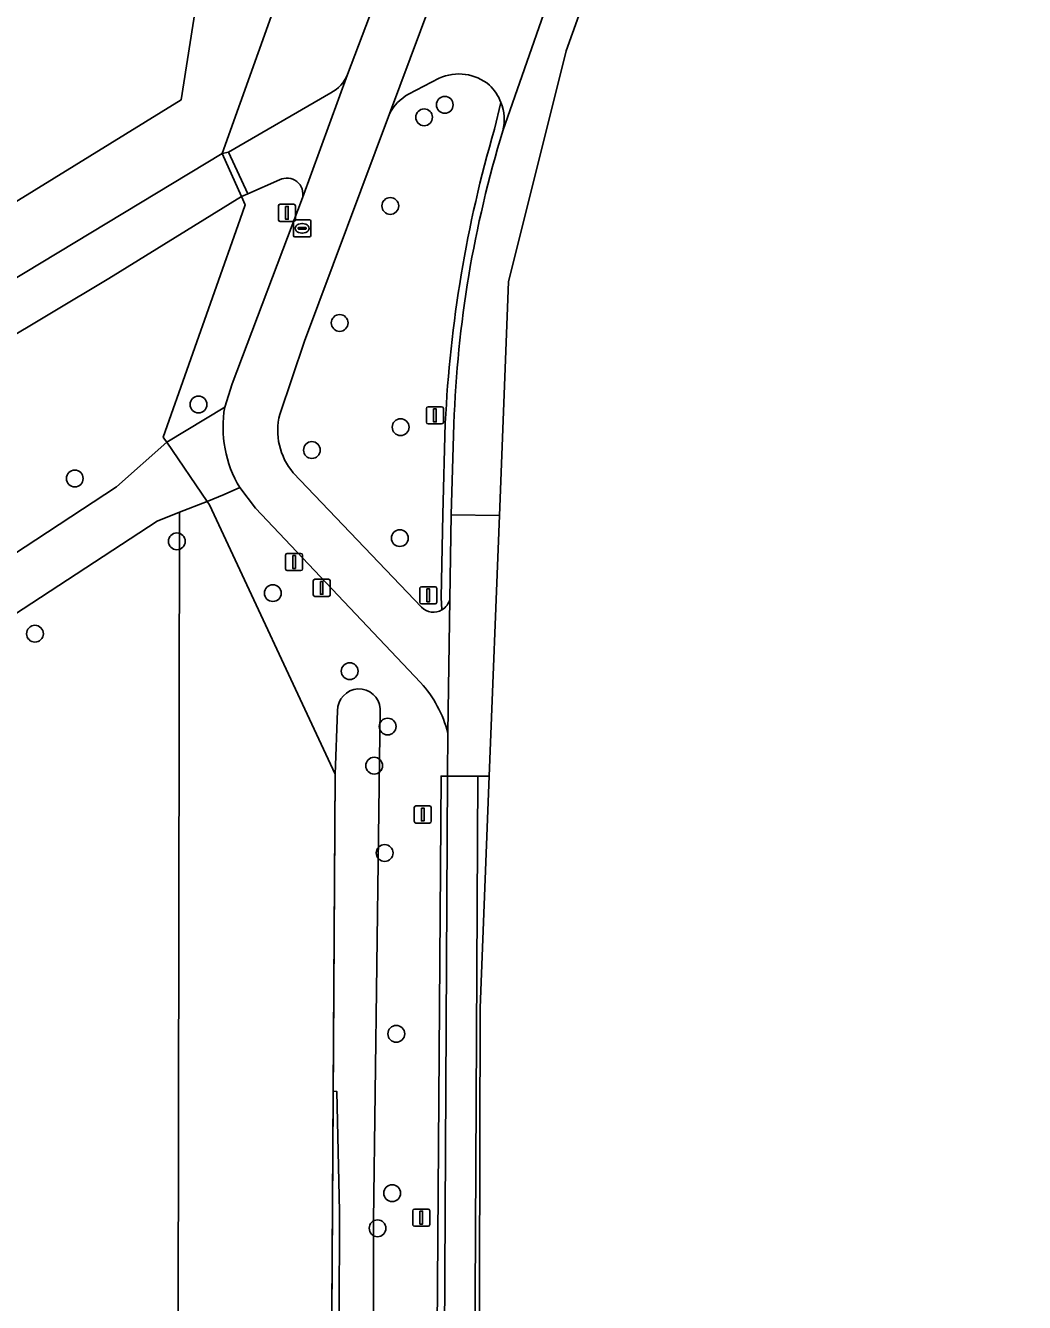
# Model space of a CAD drawing. Extents: x 161483 to 162250, y 379484 to 380833.
# Drawn here: x 162136.4 to 162194.6, y 380095.3 to 380169.7 of the extents above; entities that cross this region are included whole.
import ezdxf

# ---------------------------------------------------------------- set-up
doc = ezdxf.new("R2010")
doc.units = 0
for name, color, linetype in [('IMGEO_Berm_open', 7, 'Continuous'), ('IMGEO_Boom', 7, 'Continuous'), ('IMGEO_Fietspad_gesloten', 7, 'Continuous'), ('IMGEO_Gemengd_bos', 7, 'Continuous'), ('IMGEO_Groenvoorziening', 7, 'Continuous'), ('IMGEO_Hek', 7, 'Continuous'), ('IMGEO_Lichtmast', 7, 'Continuous'), ('IMGEO_Loofbos', 7, 'Continuous'), ('IMGEO_Parkeervlak_open', 7, 'Continuous'), ('IMGEO_Rijbaan_lokaal_gesloten', 7, 'Continuous'), ('IMGEO_Rijbaan_lokaal_open', 7, 'Continuous'), ('IMGEO_Rioolput', 7, 'Continuous'), ('IMGEO_Verkeersbordpaal', 7, 'Continuous'), ('IMGEO_Verkeerseiland_open', 7, 'Continuous'), ('IMGEO_Voetpad_open', 7, 'Continuous'), ('IMGEO_Waterloop', 7, 'Continuous')]:
    doc.layers.add(name, color=color, linetype=linetype)

msp = doc.modelspace()

# ---------------------------------------------------------------- linework, layer by layer
at = {"layer": 'IMGEO_Berm_open'}
for points in [[(162164.08, 380165.246), (162163.704, 380163.695)], [(162160.841, 380146.553), (162160.687, 380141.24), (162160.608, 380136.398), (162160.645, 380135.685)], [(162161.107, 380136.318), (162161.187, 380141.229), (162161.34, 380146.526)]]:
    msp.add_lwpolyline(points, dxfattribs=at)
msp.add_lwpolyline([(162160.969, 380126.003), (162160.596, 380126.006), (162160.077, 380053.394), (162160.577, 380053.394)], close=True, dxfattribs=at)
for centre, radius, start, end in [((162161.467, 380164.235), 2.802, 346.82045, 21.15334), ((162234.596, 380143.045), 73.839, 163.75963, 177.27671), ((162227.24, 380144.278), 65.938, 162.96393, 178.04611), ((162160.152, 380136.53), 0.978, 300.26318, 347.48856)]:
    msp.add_arc(centre, radius, start, end, dxfattribs=at)
at = {"layer": 'IMGEO_Boom'}
for centre in [(162160.808, 380165.109), (162159.604, 380164.38), (162157.637, 380159.216), (162154.69, 380152.4), (162146.471, 380147.647), (162158.238, 380146.33), (162153.072, 380144.995), (162139.264, 380143.34), (162145.209, 380139.677), (162158.19, 380139.868), (162150.8, 380136.662), (162136.947, 380134.296), (162155.273, 380132.117), (162157.483, 380128.886), (162156.699, 380126.607), (162157.308, 380121.522), (162157.985, 380110.985), (162157.747, 380101.704), (162156.897, 380099.66)]:
    msp.add_circle(centre, 0.489, dxfattribs=at)
at = {"layer": 'IMGEO_Fietspad_gesloten'}
for points in [[(162194.561, 380272.629), (162190.704, 380262.108), (162187.523, 380253.529), (162186.98, 380252.063), (162181.219, 380236.527), (162177.856, 380227.313), (162173.184, 380214.881), (162169.393, 380204.712), (162165.203, 380193.41), (162155.142, 380166.866), (162152.525, 380159.679), (162148.428, 380148.849), (162148, 380147.5)], [(162151.196, 380147.07), (162152.64, 380151.346), (162157.592, 380164.591), (162160.004, 380171.02), (162168.924, 380194.774), (162171.341, 380201.269)], [(162159.456, 380135.84), (162151.986, 380143.674)], [(162148.875, 380142.806), (162149.794, 380141.617), (162159.405, 380131.445)], [(162160.987, 380128.526), (162161.107, 380136.318)]]:
    msp.add_lwpolyline(points, dxfattribs=at)
for centre, radius, start, end in [((162154.714, 380146.323), 6.816, 170.05591, 211.06251), ((162154.911, 380146.144), 3.829, 166.01176, 220.17947), ((162160.152, 380136.53), 0.978, 300.26318, 347.48856), ((162160.15, 380136.529), 0.978, 224.78074, 300.36469), ((162154.368, 380126.827), 6.833, 14.39639, 42.51602)]:
    msp.add_arc(centre, radius, start, end, dxfattribs=at)
at = {"layer": 'IMGEO_Gemengd_bos'}
msp.add_lwpolyline([(162103.507, 379717.849), (162182.52, 379737.684), (162179.316, 379745.775), (162175.644, 379754.709), (162153.126, 379809.489), (162146.455, 379827.243), (162145.977, 379844.576), (162145.908, 379864.833), (162144.304, 379875.026), (162144.386, 379878.92), (162145.085, 380030.263), (162131.293, 380032.411), (162090.516, 380038.762), (162096.792, 380077.739), (162126.584, 380073.203), (162136.341, 380071.798), (162145.255, 380070.515), (162145.372, 380141.369), (162144.066, 380140.861), (162032.063, 380067.539)], dxfattribs=at)
msp.add_lwpolyline([(162154.317, 380107.655), (162154.429, 380126.123), (162147.102, 380141.805), (162146.967, 380142.003), (162145.372, 380141.369), (162145.255, 380070.515), (162154.085, 380069.244)], close=True, dxfattribs=at)
at = {"layer": 'IMGEO_Groenvoorziening'}
for points in [[(162155.142, 380166.866), (162165.203, 380193.41), (162163.367, 380197.15), (162160.347, 380197.75), (162160.229, 380196.927), (162147.853, 380162.262), (162148.213, 380162.347), (162154.173, 380165.803)], [(162160.487, 380166.651), (162158.69, 380165.727)], [(162163.704, 380163.695), (162164.08, 380165.246)], [(162157.592, 380164.591), (162152.64, 380151.346), (162151.196, 380147.07)], [(162151.192, 380160.735), (162149.344, 380159.931), (162148.972, 380159.764), (162149.185, 380159.29), (162148.887, 380158.445), (162144.413, 380145.747), (162144.493, 380145.63), (162144.617, 380145.448), (162148, 380147.5), (162148.428, 380148.849), (162152.525, 380159.679)], [(162160.645, 380135.685), (162160.608, 380136.398), (162160.687, 380141.24), (162160.841, 380146.553)], [(162151.986, 380143.674), (162159.456, 380135.84)], [(162149.794, 380141.617), (162148.875, 380142.806), (162147.961, 380142.41), (162146.967, 380142.003), (162147.102, 380141.805), (162154.429, 380126.123), (162154.57, 380129.81)], [(162159.405, 380131.445), (162149.794, 380141.617)], [(162157.049, 380129.922), (162156.662, 380100.096), (162156.624, 380052.133), (162154.526, 380052.388), (162154.578, 380069.173), (162154.676, 380100.646), (162154.518, 380107.628), (162154.317, 380107.655), (162154.085, 380069.244), (162153.987, 380053.145), (162153.974, 380052.332), (162153.97, 380052.071), (162154.68, 380052.002), (162158.345, 380051.511), (162160.577, 380053.394), (162160.077, 380053.394), (162160.596, 380126.006), (162160.969, 380126.003), (162160.987, 380128.526)]]:
    msp.add_lwpolyline(points, dxfattribs=at)
msp.add_lwpolyline([(162141.701, 380142.853), (162144.617, 380145.448), (162144.493, 380145.63), (162144.413, 380145.747), (162148.887, 380158.445), (162149.185, 380159.29), (162148.972, 380159.764), (162141.241, 380154.993), (162101.852, 380131.396), (162100.821, 380132.884), (162084.164, 380121.943), (162075.144, 380116.117), (162082.944, 380104.247)], close=True, dxfattribs=at)
for centre, radius, start, end in [((162153.205, 380167.659), 2.093, 297.55204, 337.74517), ((162161.635, 380164.158), 2.745, 49.85038, 114.73146), ((162161.471, 380164.233), 2.799, 21.22157, 46.28937), ((162160.122, 380163.245), 2.866, 119.97234, 151.97666), ((162234.596, 380143.045), 73.839, 163.75963, 177.27671), ((162151.614, 380159.899), 0.937, 346.44224, 116.78536), ((162154.911, 380146.144), 3.829, 166.01176, 220.17947), ((162160.15, 380136.529), 0.978, 224.78074, 300.36469), ((162155.811, 380129.839), 1.241, 3.82563, 181.34805), ((162154.368, 380126.827), 6.833, 14.39639, 42.51602)]:
    msp.add_arc(centre, radius, start, end, dxfattribs=at)
at = {"layer": 'IMGEO_Hek'}
for points in [[(162147.853, 380162.262), (162160.229, 380196.927)], [(162148.972, 380159.764), (162147.853, 380162.262)], [(162148.887, 380158.445), (162149.185, 380159.29), (162148.972, 380159.764)], [(162148.887, 380158.445), (162144.413, 380145.747), (162144.493, 380145.63)], [(162144.493, 380145.63), (162144.617, 380145.448)], [(162144.617, 380145.448), (162146.967, 380142.003)], [(162146.967, 380142.003), (162147.102, 380141.805), (162154.429, 380126.123), (162154.085, 380069.244)]]:
    msp.add_lwpolyline(points, dxfattribs=at)
at = {"layer": 'IMGEO_Lichtmast'}
for p, q in [((162151.124, 380158.415), (162151.124, 380159.215)), ((162151.124, 380159.215), (162151.124, 380158.415)), ((162151.224, 380159.315), (162152.014, 380159.315)), ((162152.014, 380159.315), (162151.224, 380159.315)), ((162152.114, 380159.215), (162152.114, 380158.415)), ((162152.114, 380158.415), (162152.114, 380159.215)), ((162152.014, 380158.315), (162151.224, 380158.315)), ((162151.224, 380158.315), (162152.014, 380158.315)), ((162159.738, 380146.614), (162159.738, 380147.414)), ((162159.738, 380147.414), (162159.738, 380146.614)), ((162159.838, 380147.514), (162160.628, 380147.514)), ((162160.628, 380147.514), (162159.838, 380147.514)), ((162160.728, 380147.414), (162160.728, 380146.614)), ((162160.728, 380146.614), (162160.728, 380147.414)), ((162160.628, 380146.514), (162159.838, 380146.514)), ((162159.838, 380146.514), (162160.628, 380146.514)), ((162151.54, 380138.073), (162151.54, 380138.873)), ((162151.54, 380138.873), (162151.54, 380138.073)), ((162151.64, 380138.973), (162152.43, 380138.973)), ((162152.43, 380138.973), (162151.64, 380138.973)), ((162152.53, 380138.873), (162152.53, 380138.073)), ((162152.53, 380138.073), (162152.53, 380138.873)), ((162152.43, 380137.973), (162151.64, 380137.973)), ((162151.64, 380137.973), (162152.43, 380137.973)), ((162159.132, 380124.267), (162159.922, 380124.267)), ((162159.922, 380124.267), (162159.132, 380124.267)), ((162159.032, 380123.367), (162159.032, 380124.167)), ((162159.032, 380124.167), (162159.032, 380123.367)), ((162160.022, 380124.167), (162160.022, 380123.367)), ((162160.022, 380123.367), (162160.022, 380124.167)), ((162159.922, 380123.267), (162159.132, 380123.267)), ((162159.132, 380123.267), (162159.922, 380123.267)), ((162158.943, 380099.882), (162158.943, 380100.682)), ((162158.943, 380100.682), (162158.943, 380099.882)), ((162159.043, 380100.782), (162159.833, 380100.782)), ((162159.833, 380100.782), (162159.043, 380100.782)), ((162159.933, 380100.682), (162159.933, 380099.882)), ((162159.933, 380099.882), (162159.933, 380100.682)), ((162159.833, 380099.782), (162159.043, 380099.782)), ((162159.043, 380099.782), (162159.833, 380099.782))]:
    msp.add_line(p, q, dxfattribs=at)
for points in [[(162151.544, 380159.19), (162151.694, 380159.19), (162151.694, 380158.44), (162151.544, 380158.44), (162151.544, 380159.19)], [(162160.158, 380147.389), (162160.308, 380147.389), (162160.308, 380146.639), (162160.158, 380146.639), (162160.158, 380147.389)], [(162151.96, 380138.848), (162152.11, 380138.848), (162152.11, 380138.098), (162151.96, 380138.098), (162151.96, 380138.848)], [(162159.452, 380124.142), (162159.602, 380124.142), (162159.602, 380123.392), (162159.452, 380123.392), (162159.452, 380124.142)], [(162159.363, 380100.657), (162159.513, 380100.657), (162159.513, 380099.907), (162159.363, 380099.907), (162159.363, 380100.657)]]:
    msp.add_lwpolyline(points, dxfattribs=at)
for centre, start, end in [((162151.224, 380159.215), 90, 180), ((162151.224, 380159.215), 90, 180), ((162152.014, 380159.215), 0, 90), ((162152.014, 380159.215), 360, 90), ((162151.224, 380158.415), 180, 270), ((162151.224, 380158.415), 180, 270), ((162152.014, 380158.415), 270, 0), ((162152.014, 380158.415), 270, 0), ((162159.838, 380147.414), 90, 180), ((162159.838, 380147.414), 90, 180), ((162160.628, 380147.414), 0, 90), ((162160.628, 380147.414), 360, 90), ((162159.838, 380146.614), 180, 270), ((162159.838, 380146.614), 180, 270), ((162160.628, 380146.614), 270, 0), ((162160.628, 380146.614), 270, 0), ((162151.64, 380138.873), 90, 180), ((162151.64, 380138.873), 90, 180), ((162152.43, 380138.873), 0, 90), ((162152.43, 380138.873), 360, 90), ((162151.64, 380138.073), 180, 270), ((162151.64, 380138.073), 180, 270), ((162152.43, 380138.073), 270, 0), ((162152.43, 380138.073), 270, 0), ((162159.132, 380124.167), 90, 180), ((162159.132, 380124.167), 90, 180), ((162159.922, 380124.167), 0, 90), ((162159.922, 380124.167), 360, 90), ((162159.132, 380123.367), 180, 270), ((162159.132, 380123.367), 180, 270), ((162159.922, 380123.367), 270, 0), ((162159.922, 380123.367), 270, 0), ((162159.043, 380100.682), 90, 180), ((162159.043, 380100.682), 90, 180), ((162159.833, 380100.682), 0, 90), ((162159.833, 380100.682), 360, 90), ((162159.043, 380099.882), 180, 270), ((162159.043, 380099.882), 180, 270), ((162159.833, 380099.882), 270, 0), ((162159.833, 380099.882), 270, 0)]:
    msp.add_arc(centre, 0.1, start, end, dxfattribs=at)
at = {"layer": 'IMGEO_Loofbos'}
msp.add_lwpolyline([(162160.229, 380196.927), (162159.937, 380196.969), (162160.041, 380197.694), (162146.539, 380200.573), (162145.447, 380199.684), (162145.089, 380197.276), (162150.33, 380196.471), (162145.458, 380165.392), (162117.941, 380148.426), (162118.168, 380144.356), (162147.853, 380162.262)], close=True, dxfattribs=at)
at = {"layer": 'IMGEO_Parkeervlak_open'}
msp.add_lwpolyline([(162150.33, 380196.471), (162145.089, 380197.276), (162140.073, 380198.041), (162135.137, 380198.884), (162129.91, 380199.65), (162124.98, 380200.499), (162120.136, 380201.151), (162114.469, 380165.057), (162114.071, 380162.523), (162111.222, 380144.379), (162116.291, 380147.473), (162117.941, 380148.426), (162145.458, 380165.392)], close=True, dxfattribs=at)
at = {"layer": 'IMGEO_Rijbaan_lokaal_gesloten'}
for points in [[(162163.987, 380141.192), (162164.517, 380154.792), (162167.882, 380168.258), (162182.639, 380209.496), (162182.639, 380209.496), (162181.132, 380210.055), (162177.943, 380201.455), (162174.156, 380191.312), (162168.12, 380174.862), (162167.975, 380174.446), (162164.195, 380163.596)], [(162161.34, 380146.526), (162161.187, 380141.229), (162163.987, 380141.192)]]:
    msp.add_lwpolyline(points, dxfattribs=at)
msp.add_lwpolyline([(162160.552, 380045.797), (162160.464, 380027.631), (162162.238, 380027.629), (162162.725, 380126.002), (162160.969, 380126.003), (162160.577, 380053.394)], close=True, dxfattribs=at)
msp.add_arc((162227.24, 380144.278), 65.938, 162.96393, 178.04611, dxfattribs=at)
at = {"layer": 'IMGEO_Rijbaan_lokaal_open'}
for points in [[(162164.195, 380163.596), (162167.975, 380174.446)], [(162160.004, 380171.02), (162157.592, 380164.591)], [(162158.69, 380165.727), (162160.487, 380166.651)], [(162144.066, 380140.861), (162145.372, 380141.369), (162146.967, 380142.003), (162144.617, 380145.448), (162141.701, 380142.853), (162082.944, 380104.247), (162037.161, 380074.165), (162035.391, 380073.002), (162030.529, 380069.807), (162029.48, 380069.638), (162012.697, 380058.547), (162011.229, 380057.577), (162000, 380050.157), (161991.75, 380044.705), (161979.223, 380048.091), (161978.099, 380048.395), (161983.359, 380033.337), (161983.557, 380033.738)], [(161985.338, 380035.801), (162000, 380045.556), (162011.435, 380053.164), (162012.455, 380053.843), (162017.992, 380057.527), (162022.871, 380060.773), (162025.267, 380062.366), (162026.7, 380063.319), (162031.6, 380066.58), (162032.063, 380067.539), (162144.066, 380140.861)]]:
    msp.add_lwpolyline(points, dxfattribs=at)
msp.add_lwpolyline([(162163.394, 380125.989), (162163.987, 380141.192), (162161.187, 380141.229), (162161.107, 380136.318), (162160.987, 380128.526), (162160.969, 380126.003), (162162.725, 380126.002)], close=True, dxfattribs=at)
for centre, radius, start, end in [((162161.635, 380164.158), 2.745, 49.85038, 114.73146), ((162161.471, 380164.233), 2.799, 21.22157, 46.28937), ((162160.122, 380163.245), 2.866, 119.97234, 151.97666), ((162161.467, 380164.235), 2.802, 346.82045, 21.15334)]:
    msp.add_arc(centre, radius, start, end, dxfattribs=at)
at = {"layer": 'IMGEO_Rioolput'}
for p, q in [((162152.005, 380157.487), (162152.005, 380158.339)), ((162152.08, 380158.413), (162152.932, 380158.413)), ((162152.264, 380157.907), (162152.264, 380157.919)), ((162152.702, 380157.87), (162152.304, 380157.87)), ((162152.307, 380157.956), (162152.705, 380157.956)), ((162152.493, 380158.193), (162152.518, 380158.193)), ((162152.748, 380157.919), (162152.748, 380157.907)), ((162153.006, 380158.339), (162153.006, 380157.487)), ((162152.932, 380157.413), (162152.08, 380157.413)), ((162152.516, 380157.633), (162152.491, 380157.633))]:
    msp.add_line(p, q, dxfattribs=at)
for points in [[(162152.005, 380157.487), (162152.005, 380158.339)], [(162152.08, 380158.413), (162152.932, 380158.413)], [(162153.006, 380158.339), (162153.006, 380157.487)], [(162152.932, 380157.413), (162152.08, 380157.413)]]:
    msp.add_lwpolyline(points, dxfattribs=at)
for centre, radius, start, end in [((162152.082, 380158.337), 0.0765, 91.55205, 178.44795), ((162152.082, 380158.337), 0.0765, 91.55205, 178.44795), ((162152.304, 380157.916), 0.0403, 85.87752, 175.75265), ((162152.301, 380157.906), 0.0366, 178.93798, 274.71019), ((162152.705, 380157.913), 0.043, 264.86636, 352.45326), ((162152.709, 380157.918), 0.0386, 1.73085, 96.63898), ((162152.93, 380158.337), 0.0765, 1.55205, 88.44795), ((162152.93, 380158.337), 0.0765, 1.55205, 88.44795), ((162152.082, 380157.489), 0.0765, 181.55205, 268.44795), ((162152.082, 380157.489), 0.0765, 181.55205, 268.44795), ((162152.93, 380157.489), 0.0765, 271.55205, 358.44795), ((162152.93, 380157.489), 0.0765, 271.55205, 358.44795)]:
    msp.add_arc(centre, radius, start, end, dxfattribs=at)
for centre, major_axis, ratio, start_param, end_param in [((162152.492, 380157.913), (-0.387, 0.002), 0.722429, 4.712389, 7.853982), ((162152.517, 380157.913), (-0.39, 0.002), 0.717154, 1.570796, 4.712389)]:
    msp.add_ellipse(centre, major_axis=major_axis, ratio=ratio, start_param=start_param, end_param=end_param, dxfattribs=at)
at = {"layer": 'IMGEO_Verkeersbordpaal'}
for p, q in [((162153.148, 380136.569), (162153.148, 380137.369)), ((162153.148, 380137.369), (162153.148, 380136.569)), ((162153.248, 380137.469), (162154.038, 380137.469)), ((162154.038, 380137.469), (162153.248, 380137.469)), ((162154.138, 380137.369), (162154.138, 380136.569)), ((162154.138, 380136.569), (162154.138, 380137.369)), ((162159.353, 380136.129), (162159.353, 380136.929)), ((162159.353, 380136.929), (162159.353, 380136.129)), ((162159.453, 380137.029), (162160.243, 380137.029)), ((162160.243, 380137.029), (162159.453, 380137.029)), ((162160.343, 380136.929), (162160.343, 380136.129)), ((162160.343, 380136.129), (162160.343, 380136.929)), ((162154.038, 380136.469), (162153.248, 380136.469)), ((162153.248, 380136.469), (162154.038, 380136.469)), ((162160.243, 380136.029), (162159.453, 380136.029)), ((162159.453, 380136.029), (162160.243, 380136.029))]:
    msp.add_line(p, q, dxfattribs=at)
for points in [[(162153.568, 380137.344), (162153.718, 380137.344), (162153.718, 380136.594), (162153.568, 380136.594), (162153.568, 380137.344)], [(162159.773, 380136.904), (162159.923, 380136.904), (162159.923, 380136.154), (162159.773, 380136.154), (162159.773, 380136.904)]]:
    msp.add_lwpolyline(points, dxfattribs=at)
for centre, start, end in [((162153.248, 380137.369), 90, 180), ((162153.248, 380137.369), 90, 180), ((162154.038, 380137.369), 0, 90), ((162154.038, 380137.369), 360, 90), ((162159.453, 380136.929), 90, 180), ((162159.453, 380136.929), 90, 180), ((162160.243, 380136.929), 0, 90), ((162160.243, 380136.929), 360, 90), ((162153.248, 380136.569), 180, 270), ((162153.248, 380136.569), 180, 270), ((162154.038, 380136.569), 270, 0), ((162154.038, 380136.569), 270, 0), ((162159.453, 380136.129), 180, 270), ((162159.453, 380136.129), 180, 270), ((162160.243, 380136.129), 270, 0), ((162160.243, 380136.129), 270, 0)]:
    msp.add_arc(centre, 0.1, start, end, dxfattribs=at)
at = {"layer": 'IMGEO_Verkeerseiland_open'}
msp.add_lwpolyline([(162162.005, 379825.114), (162162.447, 379935.336), (162162.868, 380112.498), (162163.394, 380125.989), (162162.725, 380126.002), (162162.238, 380027.629), (162161.425, 379863.418), (162161.437, 379833.075), (162161.515, 379829.253), (162161.936, 379825.453), (162162.005, 379825.114)], dxfattribs=at)
at = {"layer": 'IMGEO_Voetpad_open'}
for points in [[(162152.525, 380159.679), (162155.142, 380166.866)], [(162154.173, 380165.803), (162148.213, 380162.347), (162149.344, 380159.931), (162151.192, 380160.735)], [(162091.28, 380142.695), (162090.039, 380142.194), (162082.287, 380137.194), (162083.895, 380134.762), (162087.42, 380137.08), (162089.249, 380134.298), (162093.835, 380137.314), (162097.42, 380131.862), (162090.432, 380127.266), (162088.297, 380130.513), (162084.087, 380127.744), (162082.768, 380129.749), (162080.279, 380128.147), (162084.164, 380121.943), (162100.821, 380132.884), (162101.852, 380131.396), (162141.241, 380154.993), (162148.972, 380159.764), (162147.853, 380162.262), (162118.168, 380144.356), (162117.941, 380148.426), (162116.291, 380147.473), (162116.59, 380143.424), (162113.044, 380141.292)], [(162148, 380147.5), (162144.617, 380145.448), (162146.967, 380142.003), (162147.961, 380142.41), (162148.875, 380142.806)]]:
    msp.add_lwpolyline(points, dxfattribs=at)
msp.add_lwpolyline([(162148.213, 380162.347), (162147.853, 380162.262), (162148.972, 380159.764), (162149.344, 380159.931)], close=True, dxfattribs=at)
for centre, radius, start, end in [((162153.205, 380167.659), 2.093, 297.55204, 337.74517), ((162151.614, 380159.899), 0.937, 346.44224, 116.78536), ((162154.714, 380146.323), 6.816, 170.05591, 211.06251)]:
    msp.add_arc(centre, radius, start, end, dxfattribs=at)
at = {"layer": 'IMGEO_Waterloop'}
for points in [[(162154.57, 380129.81), (162154.429, 380126.123), (162154.317, 380107.655), (162154.518, 380107.628), (162154.676, 380100.646), (162154.578, 380069.173), (162154.526, 380052.388), (162156.624, 380052.133), (162156.662, 380100.096)], [(162156.662, 380100.096), (162157.049, 380129.922)]]:
    msp.add_lwpolyline(points, dxfattribs=at)
msp.add_arc((162155.811, 380129.839), 1.241, 3.82563, 181.34805, dxfattribs=at)

doc.saveas('drawing.dxf')
